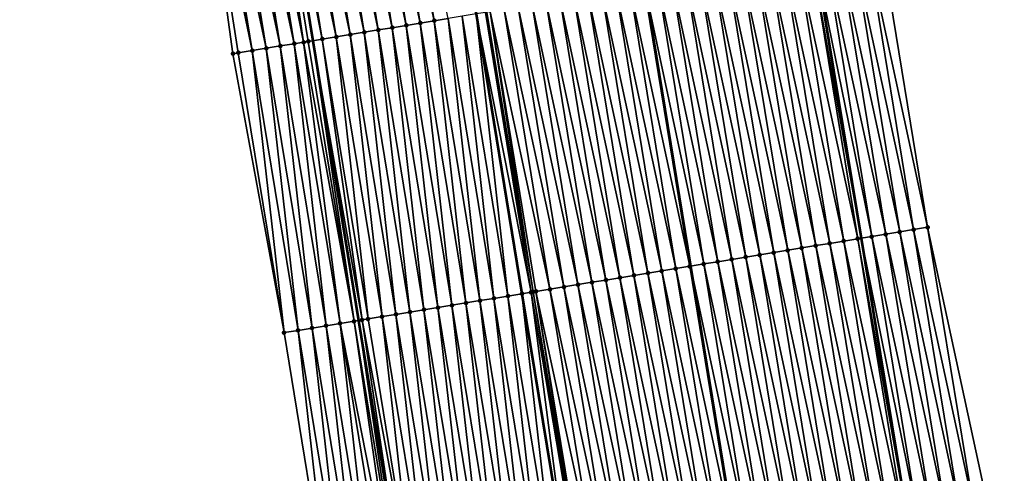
# Model space of a CAD drawing. Header units: feet. Extents: x 2010743 to 2022806, y 818705 to 837694.
# Tile 524 of 531: x 2011101 to 2011170, y 837083 to 837115. Entities that reach past the tile are written whole.
import ezdxf

# ---------------------------------------------------------------- set-up
doc = ezdxf.new("R2010")
doc.units = ezdxf.units.FT
doc.header["$MEASUREMENT"] = 0
for name, color, linetype, lineweight in [('EP_Travel Lane', 172, 'Continuous', 53), ('Road Shots', 141, 'Continuous', 100), ('STRIPING', 60, 'Continuous', 53)]:
    doc.layers.add(name, color=color, linetype=linetype, lineweight=lineweight)
doc.layers.add('I-77-MM17-21_NB-Surface-Border', color=7, linetype='Continuous')
doc.layers.add('I-77-MM17-21_NB-Surface-TIN', color=7, linetype='Continuous')

msp = doc.modelspace()

# ---------------------------------------------------------------- linework, layer by layer
at = {"layer": 'EP_Travel Lane'}
for points in [[(2011143.788, 837198.049, 349.843), (2011147.069, 837178.321, 349.642), (2011150.357, 837158.599, 349.461), (2011153.682, 837138.878, 349.257), (2011156.923, 837119.055, 349.034), (2011160.161, 837099.32, 348.841), (2011163.4, 837079.585, 348.559), (2011166.638, 837059.851, 348.291), (2011169.862, 837040.081, 348.042), (2011173.062, 837020.341, 347.773), (2011176.262, 837000.6, 347.535), (2011179.462, 836980.859, 347.267), (2011182.633, 836961.039, 346.971), (2011185.763, 836941.289, 346.625), (2011188.893, 836921.539, 346.26), (2011192.023, 836901.788, 345.91), (2011195.122, 836881.965, 345.542), (2011198.181, 836862.203, 345.228), (2011201.241, 836842.441, 344.868), (2011204.3, 836822.68, 344.507), (2011207.331, 836802.814, 344.144), (2011210.314, 836783.042, 343.765), (2011213.298, 836763.269, 343.41), (2011216.281, 836743.496, 343.031)], [(2011108.363, 837192.113, 350.139), (2011111.65, 837172.386, 349.935), (2011114.945, 837152.658, 349.739), (2011118.273, 837132.938, 349.54), (2011121.479, 837113.254, 349.314), (2011124.707, 837093.517, 349.075), (2011127.936, 837073.781, 348.829), (2011131.164, 837054.045, 348.582), (2011134.373, 837034.327, 348.314), (2011137.571, 837014.586, 348.052), (2011140.77, 836994.845, 347.804), (2011143.968, 836975.104, 347.527), (2011147.12, 836955.404, 347.217), (2011150.252, 836935.654, 346.875), (2011153.383, 836915.904, 346.53), (2011156.515, 836896.153, 346.174), (2011159.598, 836876.438, 345.825), (2011162.658, 836856.676, 345.491), (2011165.717, 836836.915, 345.115), (2011168.776, 836817.153, 344.77), (2011171.783, 836797.445, 344.426), (2011174.766, 836777.672, 344.066), (2011177.75, 836757.9, 343.675), (2011180.733, 836738.127, 343.324)]]:
    msp.add_polyline3d(points, dxfattribs=at)
at = {"layer": 'I-77-MM17-21_NB-Surface-Border', "color": 3, "linetype": 'Continuous', "lineweight": -3}
for points in [[(2011141.799, 836954.564, 347.041), (2011138.69, 836974.251, 347.355), (2011135.424, 836993.981, 347.626), (2011132.319, 837013.737, 347.88), (2011129.12, 837033.478, 348.143), (2011125.912, 837053.188, 348.401), (2011122.684, 837072.924, 348.647), (2011119.455, 837092.66, 348.899), (2011115.848, 837112.335, 349.116), (2011113.146, 837132.08, 349.368), (2011109.909, 837151.816, 349.586), (2011107.234, 837171.648, 349.801), (2011105.433, 837191.623, 350.058), (2011100.808, 837211.127, 350.183)], [(2011145.518, 837198.339, 349.784), (2011147.835, 837178.45, 349.618), (2011153.111, 837159.062, 349.356), (2011158.39, 837139.67, 349.073), (2011161.623, 837119.826, 348.847), (2011164.852, 837100.089, 348.658), (2011169.067, 837080.515, 348.34), (2011172.295, 837060.779, 348.069), (2011174.527, 837040.84, 347.854), (2011177.726, 837021.099, 347.597), (2011179.938, 837001.197, 347.389), (2011183.137, 836981.457, 347.116), (2011185.322, 836961.468, 346.865), (2011189.441, 836941.875, 346.483), (2011193.561, 836922.282, 346.084), (2011196.692, 836902.532, 345.727), (2011199.802, 836882.695, 345.372), (2011202.873, 836862.935, 345.041), (2011205.945, 836843.176, 344.693), (2011209.017, 836823.416, 344.338), (2011211.067, 836803.381, 344.006), (2011214.051, 836783.608, 343.64), (2011215.057, 836763.535, 343.352), (2011220.018, 836744.062, 342.899)]]:
    msp.add_polyline3d(points, dxfattribs=at)
at = {"layer": 'I-77-MM17-21_NB-Surface-TIN', "color": 128, "linetype": 'Continuous', "lineweight": -3}
for points in [[(2011130.044, 837114.654, 349.401), (2011126.832, 837134.372, 349.635), (2011125.846, 837134.207, 349.626)], [(2011130.044, 837114.654, 349.401), (2011131.031, 837114.815, 349.412), (2011126.832, 837134.372, 349.635)], [(2011126.096, 837114.008, 349.369), (2011122.887, 837133.711, 349.598), (2011121.901, 837133.546, 349.59)], [(2011127.083, 837114.17, 349.377), (2011123.873, 837133.876, 349.609), (2011122.887, 837133.711, 349.598)], [(2011126.096, 837114.008, 349.369), (2011127.083, 837114.17, 349.377), (2011122.887, 837133.711, 349.598)], [(2011128.07, 837114.331, 349.387), (2011124.859, 837134.042, 349.619), (2011123.873, 837133.876, 349.609)], [(2011127.083, 837114.17, 349.377), (2011128.07, 837114.331, 349.387), (2011123.873, 837133.876, 349.609)], [(2011129.057, 837114.492, 349.394), (2011125.846, 837134.207, 349.626), (2011124.859, 837134.042, 349.619)], [(2011128.07, 837114.331, 349.387), (2011129.057, 837114.492, 349.394), (2011124.859, 837134.042, 349.619)], [(2011129.057, 837114.492, 349.394), (2011130.044, 837114.654, 349.401), (2011125.846, 837134.207, 349.626)], [(2011117.956, 837132.885, 349.536), (2011121.479, 837113.254, 349.314), (2011118.273, 837132.938, 349.54)], [(2011122.149, 837113.363, 349.321), (2011118.942, 837133.05, 349.55), (2011118.273, 837132.938, 349.54)], [(2011122.149, 837113.363, 349.321), (2011118.273, 837132.938, 349.54), (2011121.479, 837113.254, 349.314)], [(2011123.136, 837113.524, 349.334), (2011119.928, 837133.215, 349.565), (2011118.942, 837133.05, 349.55)], [(2011122.149, 837113.363, 349.321), (2011123.136, 837113.524, 349.334), (2011118.942, 837133.05, 349.55)], [(2011124.122, 837113.686, 349.348), (2011120.914, 837133.381, 349.577), (2011119.928, 837133.215, 349.565)], [(2011123.136, 837113.524, 349.334), (2011124.122, 837113.686, 349.348), (2011119.928, 837133.215, 349.565)], [(2011125.109, 837113.847, 349.359), (2011121.901, 837133.546, 349.59), (2011120.914, 837133.381, 349.577)], [(2011124.122, 837113.686, 349.348), (2011125.109, 837113.847, 349.359), (2011120.914, 837133.381, 349.577)], [(2011125.109, 837113.847, 349.359), (2011126.096, 837114.008, 349.369), (2011121.901, 837133.546, 349.59)], [(2011117.214, 837112.558, 349.166), (2011114.011, 837132.225, 349.401), (2011113.146, 837132.08, 349.368)], [(2011118.201, 837112.719, 349.202), (2011114.997, 837132.39, 349.441), (2011114.011, 837132.225, 349.401)], [(2011117.214, 837112.558, 349.166), (2011118.201, 837112.719, 349.202), (2011114.011, 837132.225, 349.401)], [(2011119.188, 837112.88, 349.235), (2011115.983, 837132.555, 349.47), (2011114.997, 837132.39, 349.441)], [(2011118.201, 837112.719, 349.202), (2011119.188, 837112.88, 349.235), (2011114.997, 837132.39, 349.441)], [(2011120.175, 837113.041, 349.272), (2011116.969, 837132.72, 349.503), (2011115.983, 837132.555, 349.47)], [(2011119.188, 837112.88, 349.235), (2011120.175, 837113.041, 349.272), (2011115.983, 837132.555, 349.47)], [(2011120.834, 837113.148, 349.307), (2011117.956, 837132.885, 349.536), (2011116.969, 837132.72, 349.503)], [(2011120.175, 837113.041, 349.272), (2011120.834, 837113.148, 349.307), (2011116.969, 837132.72, 349.503)], [(2011121.162, 837113.202, 349.31), (2011121.479, 837113.254, 349.314), (2011117.956, 837132.885, 349.536)], [(2011120.834, 837113.148, 349.307), (2011121.162, 837113.202, 349.31), (2011117.956, 837132.885, 349.536)], [(2011115.848, 837112.335, 349.116), (2011116.227, 837112.397, 349.13), (2011113.146, 837132.08, 349.368)], [(2011116.227, 837112.397, 349.13), (2011117.214, 837112.558, 349.166), (2011113.146, 837132.08, 349.368)], [(2011164.852, 837100.089, 348.658), (2011161.623, 837119.826, 348.847), (2011160.636, 837119.664, 348.885)], [(2011159.917, 837099.28, 348.85), (2011156.689, 837119.016, 349.045), (2011155.702, 837118.855, 349.079)], [(2011156.689, 837119.016, 349.045), (2011160.161, 837099.32, 348.841), (2011156.923, 837119.055, 349.034)], [(2011159.917, 837099.28, 348.85), (2011160.161, 837099.32, 348.841), (2011156.689, 837119.016, 349.045)], [(2011160.904, 837099.441, 348.812), (2011157.676, 837119.178, 349), (2011156.923, 837119.055, 349.034)], [(2011160.904, 837099.441, 348.812), (2011156.923, 837119.055, 349.034), (2011160.161, 837099.32, 348.841)], [(2011161.891, 837099.603, 348.778), (2011158.663, 837119.34, 348.964), (2011157.676, 837119.178, 349)], [(2011160.904, 837099.441, 348.812), (2011161.891, 837099.603, 348.778), (2011157.676, 837119.178, 349)], [(2011162.878, 837099.765, 348.735), (2011159.649, 837119.502, 348.918), (2011158.663, 837119.34, 348.964)], [(2011161.891, 837099.603, 348.778), (2011162.878, 837099.765, 348.735), (2011158.663, 837119.34, 348.964)], [(2011163.865, 837099.927, 348.697), (2011160.636, 837119.664, 348.885), (2011159.649, 837119.502, 348.918)], [(2011162.878, 837099.765, 348.735), (2011163.865, 837099.927, 348.697), (2011159.649, 837119.502, 348.918)], [(2011164.852, 837100.089, 348.658), (2011160.636, 837119.664, 348.885), (2011163.865, 837099.927, 348.697)], [(2011155.97, 837098.633, 348.92), (2011152.742, 837118.37, 349.122), (2011151.755, 837118.208, 349.135)], [(2011156.957, 837098.795, 348.904), (2011153.729, 837118.531, 349.107), (2011152.742, 837118.37, 349.122)], [(2011155.97, 837098.633, 348.92), (2011156.957, 837098.795, 348.904), (2011152.742, 837118.37, 349.122)], [(2011157.944, 837098.956, 348.89), (2011154.715, 837118.693, 349.092), (2011153.729, 837118.531, 349.107)], [(2011156.957, 837098.795, 348.904), (2011157.944, 837098.956, 348.89), (2011153.729, 837118.531, 349.107)], [(2011158.931, 837099.118, 348.877), (2011155.702, 837118.855, 349.079), (2011154.715, 837118.693, 349.092)], [(2011157.944, 837098.956, 348.89), (2011158.931, 837099.118, 348.877), (2011154.715, 837118.693, 349.092)], [(2011158.931, 837099.118, 348.877), (2011159.917, 837099.28, 348.85), (2011155.702, 837118.855, 349.079)], [(2011152.023, 837097.987, 348.971), (2011148.794, 837117.723, 349.178), (2011147.807, 837117.562, 349.192)], [(2011153.009, 837098.148, 348.955), (2011149.781, 837117.885, 349.159), (2011148.794, 837117.723, 349.178)], [(2011152.023, 837097.987, 348.971), (2011153.009, 837098.148, 348.955), (2011148.794, 837117.723, 349.178)], [(2011153.996, 837098.31, 348.943), (2011150.768, 837118.047, 349.147), (2011149.781, 837117.885, 349.159)], [(2011153.009, 837098.148, 348.955), (2011153.996, 837098.31, 348.943), (2011149.781, 837117.885, 349.159)], [(2011154.983, 837098.471, 348.932), (2011151.755, 837118.208, 349.135), (2011150.768, 837118.047, 349.147)], [(2011153.996, 837098.31, 348.943), (2011154.983, 837098.471, 348.932), (2011150.768, 837118.047, 349.147)], [(2011154.983, 837098.471, 348.932), (2011155.97, 837098.633, 348.92), (2011151.755, 837118.208, 349.135)], [(2011148.075, 837097.34, 349.022), (2011144.847, 837117.077, 349.243), (2011143.86, 837116.915, 349.261)], [(2011144.847, 837117.077, 349.243), (2011148.125, 837097.349, 349.021), (2011144.897, 837117.085, 349.242)], [(2011148.075, 837097.34, 349.022), (2011148.125, 837097.349, 349.021), (2011144.847, 837117.077, 349.243)], [(2011149.062, 837097.502, 349.017), (2011145.834, 837117.238, 349.235), (2011144.897, 837117.085, 349.242)], [(2011149.062, 837097.502, 349.017), (2011144.897, 837117.085, 349.242), (2011148.125, 837097.349, 349.021)], [(2011150.049, 837097.663, 349.004), (2011146.821, 837117.4, 349.211), (2011145.834, 837117.238, 349.235)], [(2011149.062, 837097.502, 349.017), (2011150.049, 837097.663, 349.004), (2011145.834, 837117.238, 349.235)], [(2011151.036, 837097.825, 348.986), (2011147.807, 837117.562, 349.192), (2011146.821, 837117.4, 349.211)], [(2011150.049, 837097.663, 349.004), (2011151.036, 837097.825, 348.986), (2011146.821, 837117.4, 349.211)], [(2011151.036, 837097.825, 348.986), (2011152.023, 837097.987, 348.971), (2011147.807, 837117.562, 349.192)], [(2011143.141, 837096.532, 349.105), (2011139.913, 837116.269, 349.324), (2011138.926, 837116.107, 349.345)], [(2011144.128, 837096.694, 349.087), (2011140.899, 837116.43, 349.306), (2011139.913, 837116.269, 349.324)], [(2011143.141, 837096.532, 349.105), (2011144.128, 837096.694, 349.087), (2011139.913, 837116.269, 349.324)], [(2011145.115, 837096.856, 349.069), (2011141.886, 837116.592, 349.289), (2011140.899, 837116.43, 349.306)], [(2011144.128, 837096.694, 349.087), (2011145.115, 837096.856, 349.069), (2011140.899, 837116.43, 349.306)], [(2011146.101, 837097.017, 349.054), (2011142.873, 837116.754, 349.274), (2011141.886, 837116.592, 349.289)], [(2011145.115, 837096.856, 349.069), (2011146.101, 837097.017, 349.054), (2011141.886, 837116.592, 349.289)], [(2011147.088, 837097.179, 349.04), (2011143.86, 837116.915, 349.261), (2011142.873, 837116.754, 349.274)], [(2011146.101, 837097.017, 349.054), (2011147.088, 837097.179, 349.04), (2011142.873, 837116.754, 349.274)], [(2011147.088, 837097.179, 349.04), (2011148.075, 837097.34, 349.022), (2011143.86, 837116.915, 349.261)], [(2011139.194, 837095.886, 349.179), (2011135.965, 837115.622, 349.395), (2011134.978, 837115.461, 349.414)], [(2011140.18, 837096.047, 349.161), (2011136.952, 837115.784, 349.377), (2011135.965, 837115.622, 349.395)], [(2011139.194, 837095.886, 349.179), (2011140.18, 837096.047, 349.161), (2011135.965, 837115.622, 349.395)], [(2011141.167, 837096.209, 349.141), (2011137.939, 837115.945, 349.361), (2011136.952, 837115.784, 349.377)], [(2011140.18, 837096.047, 349.161), (2011141.167, 837096.209, 349.141), (2011136.952, 837115.784, 349.377)], [(2011142.154, 837096.371, 349.124), (2011138.926, 837116.107, 349.345), (2011137.939, 837115.945, 349.361)], [(2011141.167, 837096.209, 349.141), (2011142.154, 837096.371, 349.124), (2011137.939, 837115.945, 349.361)], [(2011142.154, 837096.371, 349.124), (2011143.141, 837096.532, 349.105), (2011138.926, 837116.107, 349.345)], [(2011134.259, 837095.078, 349.186), (2011132.018, 837114.976, 349.426), (2011131.031, 837114.815, 349.412)], [(2011135.246, 837095.24, 349.205), (2011133.005, 837115.138, 349.433), (2011132.018, 837114.976, 349.426)], [(2011134.259, 837095.078, 349.186), (2011135.246, 837095.24, 349.205), (2011132.018, 837114.976, 349.426)], [(2011136.876, 837095.506, 349.22), (2011133.673, 837115.247, 349.436), (2011133.005, 837115.138, 349.433)], [(2011136.876, 837095.506, 349.22), (2011133.005, 837115.138, 349.433), (2011136.233, 837095.401, 349.219)], [(2011135.246, 837095.24, 349.205), (2011136.233, 837095.401, 349.219), (2011133.005, 837115.138, 349.433)], [(2011136.876, 837095.506, 349.22), (2011133.75, 837115.259, 349.436), (2011133.673, 837115.247, 349.436)], [(2011137.019, 837095.529, 349.219), (2011133.991, 837115.299, 349.433), (2011133.75, 837115.259, 349.436)], [(2011136.876, 837095.506, 349.22), (2011137.019, 837095.529, 349.219), (2011133.75, 837115.259, 349.436)], [(2011138.207, 837095.724, 349.199), (2011134.978, 837115.461, 349.414), (2011133.991, 837115.299, 349.433)], [(2011137.019, 837095.529, 349.219), (2011137.22, 837095.562, 349.218), (2011133.991, 837115.299, 349.433)], [(2011137.22, 837095.562, 349.218), (2011138.207, 837095.724, 349.199), (2011133.991, 837115.299, 349.433)], [(2011138.207, 837095.724, 349.199), (2011139.194, 837095.886, 349.179), (2011134.978, 837115.461, 349.414)], [(2011129.325, 837094.272, 349.136), (2011127.083, 837114.17, 349.377), (2011126.096, 837114.008, 349.369)], [(2011130.312, 837094.433, 349.144), (2011128.07, 837114.331, 349.387), (2011127.083, 837114.17, 349.377)], [(2011129.325, 837094.272, 349.136), (2011130.312, 837094.433, 349.144), (2011127.083, 837114.17, 349.377)], [(2011131.298, 837094.595, 349.153), (2011129.057, 837114.492, 349.394), (2011128.07, 837114.331, 349.387)], [(2011130.312, 837094.433, 349.144), (2011131.298, 837094.595, 349.153), (2011128.07, 837114.331, 349.387)], [(2011132.285, 837094.756, 349.162), (2011130.044, 837114.654, 349.401), (2011129.057, 837114.492, 349.394)], [(2011131.298, 837094.595, 349.153), (2011132.285, 837094.756, 349.162), (2011129.057, 837114.492, 349.394)], [(2011133.272, 837094.917, 349.172), (2011131.031, 837114.815, 349.412), (2011130.044, 837114.654, 349.401)], [(2011132.285, 837094.756, 349.162), (2011133.272, 837094.917, 349.172), (2011130.044, 837114.654, 349.401)], [(2011133.272, 837094.917, 349.172), (2011134.259, 837095.078, 349.186), (2011131.031, 837114.815, 349.412)], [(2011125.377, 837093.627, 349.089), (2011123.136, 837113.524, 349.334), (2011122.149, 837113.363, 349.321)], [(2011126.364, 837093.788, 349.105), (2011124.122, 837113.686, 349.348), (2011123.136, 837113.524, 349.334)], [(2011125.377, 837093.627, 349.089), (2011126.364, 837093.788, 349.105), (2011123.136, 837113.524, 349.334)], [(2011127.351, 837093.949, 349.119), (2011125.109, 837113.847, 349.359), (2011124.122, 837113.686, 349.348)], [(2011126.364, 837093.788, 349.105), (2011127.351, 837093.949, 349.119), (2011124.122, 837113.686, 349.348)], [(2011128.338, 837094.111, 349.129), (2011126.096, 837114.008, 349.369), (2011125.109, 837113.847, 349.359)], [(2011127.351, 837093.949, 349.119), (2011128.338, 837094.111, 349.129), (2011125.109, 837113.847, 349.359)], [(2011128.338, 837094.111, 349.129), (2011129.325, 837094.272, 349.136), (2011126.096, 837114.008, 349.369)], [(2011121.429, 837092.982, 348.968), (2011119.188, 837112.88, 349.235), (2011118.201, 837112.719, 349.202)], [(2011122.416, 837093.144, 348.996), (2011120.175, 837113.041, 349.272), (2011119.188, 837112.88, 349.235)], [(2011121.429, 837092.982, 348.968), (2011122.416, 837093.144, 348.996), (2011119.188, 837112.88, 349.235)], [(2011123.403, 837093.305, 349.027), (2011120.834, 837113.148, 349.307), (2011120.175, 837113.041, 349.272)], [(2011122.416, 837093.144, 348.996), (2011123.403, 837093.305, 349.027), (2011120.175, 837113.041, 349.272)], [(2011124.39, 837093.466, 349.073), (2011121.162, 837113.202, 349.31), (2011120.834, 837113.148, 349.307)], [(2011123.403, 837093.305, 349.027), (2011124.39, 837093.466, 349.073), (2011120.834, 837113.148, 349.307)], [(2011124.39, 837093.466, 349.073), (2011121.479, 837113.254, 349.314), (2011121.162, 837113.202, 349.31)], [(2011124.956, 837093.558, 349.076), (2011122.149, 837113.363, 349.321), (2011121.479, 837113.254, 349.314)], [(2011124.956, 837093.558, 349.076), (2011121.479, 837113.254, 349.314), (2011124.707, 837093.517, 349.075)], [(2011124.39, 837093.466, 349.073), (2011124.707, 837093.517, 349.075), (2011121.479, 837113.254, 349.314)], [(2011124.956, 837093.558, 349.076), (2011125.377, 837093.627, 349.089), (2011122.149, 837113.363, 349.321)], [(2011119.455, 837092.66, 348.899), (2011116.227, 837112.397, 349.13), (2011115.848, 837112.335, 349.116)], [(2011119.455, 837092.66, 348.899), (2011117.214, 837112.558, 349.166), (2011116.227, 837112.397, 349.13)], [(2011120.442, 837092.821, 348.933), (2011118.201, 837112.719, 349.202), (2011117.214, 837112.558, 349.166)], [(2011119.455, 837092.66, 348.899), (2011120.442, 837092.821, 348.933), (2011117.214, 837112.558, 349.166)], [(2011120.442, 837092.821, 348.933), (2011121.429, 837092.982, 348.968), (2011118.201, 837112.719, 349.202)], [(2011165.119, 837079.867, 348.5), (2011161.891, 837099.603, 348.778), (2011160.904, 837099.441, 348.812)], [(2011166.106, 837080.029, 348.46), (2011162.878, 837099.765, 348.735), (2011161.891, 837099.603, 348.778)], [(2011165.119, 837079.867, 348.5), (2011166.106, 837080.029, 348.46), (2011161.891, 837099.603, 348.778)], [(2011167.093, 837080.191, 348.422), (2011163.865, 837099.927, 348.697), (2011162.878, 837099.765, 348.735)], [(2011166.106, 837080.029, 348.46), (2011167.093, 837080.191, 348.422), (2011162.878, 837099.765, 348.735)], [(2011168.08, 837080.353, 348.38), (2011164.852, 837100.089, 348.658), (2011163.865, 837099.927, 348.697)], [(2011167.093, 837080.191, 348.422), (2011168.08, 837080.353, 348.38), (2011163.865, 837099.927, 348.697)], [(2011168.08, 837080.353, 348.38), (2011169.067, 837080.515, 348.34), (2011164.852, 837100.089, 348.658)], [(2011161.172, 837079.22, 348.618), (2011157.944, 837098.956, 348.89), (2011156.957, 837098.795, 348.904)], [(2011162.159, 837079.382, 348.599), (2011158.931, 837099.118, 348.877), (2011157.944, 837098.956, 348.89)], [(2011161.172, 837079.22, 348.618), (2011162.159, 837079.382, 348.599), (2011157.944, 837098.956, 348.89)], [(2011163.146, 837079.544, 348.568), (2011159.917, 837099.28, 348.85), (2011158.931, 837099.118, 348.877)], [(2011162.159, 837079.382, 348.599), (2011163.146, 837079.544, 348.568), (2011158.931, 837099.118, 348.877)], [(2011159.917, 837099.28, 348.85), (2011163.4, 837079.585, 348.559), (2011160.161, 837099.32, 348.841)], [(2011163.146, 837079.544, 348.568), (2011163.4, 837079.585, 348.559), (2011159.917, 837099.28, 348.85)], [(2011164.133, 837079.706, 348.533), (2011160.904, 837099.441, 348.812), (2011160.161, 837099.32, 348.841)], [(2011164.133, 837079.706, 348.533), (2011160.161, 837099.32, 348.841), (2011163.4, 837079.585, 348.559)], [(2011164.133, 837079.706, 348.533), (2011165.119, 837079.867, 348.5), (2011160.904, 837099.441, 348.812)], [(2011157.225, 837078.574, 348.678), (2011153.996, 837098.31, 348.943), (2011153.009, 837098.148, 348.955)], [(2011158.211, 837078.736, 348.662), (2011154.983, 837098.471, 348.932), (2011153.996, 837098.31, 348.943)], [(2011157.225, 837078.574, 348.678), (2011158.211, 837078.736, 348.662), (2011153.996, 837098.31, 348.943)], [(2011159.198, 837078.897, 348.647), (2011155.97, 837098.633, 348.92), (2011154.983, 837098.471, 348.932)], [(2011158.211, 837078.736, 348.662), (2011159.198, 837078.897, 348.647), (2011154.983, 837098.471, 348.932)], [(2011160.185, 837079.059, 348.635), (2011156.957, 837098.795, 348.904), (2011155.97, 837098.633, 348.92)], [(2011159.198, 837078.897, 348.647), (2011160.185, 837079.059, 348.635), (2011155.97, 837098.633, 348.92)], [(2011160.185, 837079.059, 348.635), (2011161.172, 837079.22, 348.618), (2011156.957, 837098.795, 348.904)], [(2011152.29, 837077.766, 348.775), (2011149.062, 837097.502, 349.017), (2011148.125, 837097.349, 349.021)], [(2011153.277, 837077.927, 348.742), (2011150.049, 837097.663, 349.004), (2011149.062, 837097.502, 349.017)], [(2011152.29, 837077.766, 348.775), (2011153.277, 837077.927, 348.742), (2011149.062, 837097.502, 349.017)], [(2011154.264, 837078.089, 348.723), (2011151.036, 837097.825, 348.986), (2011150.049, 837097.663, 349.004)], [(2011153.277, 837077.927, 348.742), (2011154.264, 837078.089, 348.723), (2011150.049, 837097.663, 349.004)], [(2011155.251, 837078.251, 348.708), (2011152.023, 837097.987, 348.971), (2011151.036, 837097.825, 348.986)], [(2011154.264, 837078.089, 348.723), (2011155.251, 837078.251, 348.708), (2011151.036, 837097.825, 348.986)], [(2011156.238, 837078.412, 348.691), (2011153.009, 837098.148, 348.955), (2011152.023, 837097.987, 348.971)], [(2011155.251, 837078.251, 348.708), (2011156.238, 837078.412, 348.691), (2011152.023, 837097.987, 348.971)], [(2011156.238, 837078.412, 348.691), (2011157.225, 837078.574, 348.678), (2011153.009, 837098.148, 348.955)], [(2011148.343, 837077.119, 348.827), (2011145.115, 837096.856, 349.069), (2011144.128, 837096.694, 349.087)], [(2011149.33, 837077.281, 348.814), (2011146.101, 837097.017, 349.054), (2011145.115, 837096.856, 349.069)], [(2011148.343, 837077.119, 348.827), (2011149.33, 837077.281, 348.814), (2011145.115, 837096.856, 349.069)], [(2011150.317, 837077.442, 348.804), (2011147.088, 837097.179, 349.04), (2011146.101, 837097.017, 349.054)], [(2011149.33, 837077.281, 348.814), (2011150.317, 837077.442, 348.804), (2011146.101, 837097.017, 349.054)], [(2011151.304, 837077.604, 348.785), (2011148.075, 837097.34, 349.022), (2011147.088, 837097.179, 349.04)], [(2011150.317, 837077.442, 348.804), (2011151.304, 837077.604, 348.785), (2011147.088, 837097.179, 349.04)], [(2011148.075, 837097.34, 349.022), (2011151.353, 837077.612, 348.784), (2011148.125, 837097.349, 349.021)], [(2011151.304, 837077.604, 348.785), (2011151.353, 837077.612, 348.784), (2011148.075, 837097.34, 349.022)], [(2011152.29, 837077.766, 348.775), (2011148.125, 837097.349, 349.021), (2011151.353, 837077.612, 348.784)], [(2011144.396, 837076.473, 348.89), (2011141.167, 837096.209, 349.141), (2011140.18, 837096.047, 349.161)], [(2011145.382, 837076.634, 348.875), (2011142.154, 837096.371, 349.124), (2011141.167, 837096.209, 349.141)], [(2011144.396, 837076.473, 348.89), (2011145.382, 837076.634, 348.875), (2011141.167, 837096.209, 349.141)], [(2011146.369, 837076.796, 348.857), (2011143.141, 837096.532, 349.105), (2011142.154, 837096.371, 349.124)], [(2011145.382, 837076.634, 348.875), (2011146.369, 837076.796, 348.857), (2011142.154, 837096.371, 349.124)], [(2011147.356, 837076.958, 348.841), (2011144.128, 837096.694, 349.087), (2011143.141, 837096.532, 349.105)], [(2011146.369, 837076.796, 348.857), (2011147.356, 837076.958, 348.841), (2011143.141, 837096.532, 349.105)], [(2011147.356, 837076.958, 348.841), (2011148.343, 837077.119, 348.827), (2011144.128, 837096.694, 349.087)], [(2011136.876, 837095.506, 349.22), (2011136.233, 837095.401, 349.219), (2011139.461, 837075.665, 348.956)], [(2011140.22, 837075.789, 348.961), (2011137.019, 837095.529, 349.219), (2011136.876, 837095.506, 349.22)], [(2011140.22, 837075.789, 348.961), (2011136.876, 837095.506, 349.22), (2011139.461, 837075.665, 348.956)], [(2011140.358, 837075.812, 348.96), (2011137.22, 837095.562, 349.218), (2011137.019, 837095.529, 349.219)], [(2011140.22, 837075.789, 348.961), (2011140.358, 837075.812, 348.96), (2011137.019, 837095.529, 349.219)], [(2011141.435, 837075.988, 348.942), (2011138.207, 837095.724, 349.199), (2011137.22, 837095.562, 349.218)], [(2011140.358, 837075.812, 348.96), (2011140.448, 837075.826, 348.959), (2011137.22, 837095.562, 349.218)], [(2011140.448, 837075.826, 348.959), (2011141.435, 837075.988, 348.942), (2011137.22, 837095.562, 349.218)], [(2011142.422, 837076.15, 348.925), (2011139.194, 837095.886, 349.179), (2011138.207, 837095.724, 349.199)], [(2011141.435, 837075.988, 348.942), (2011142.422, 837076.15, 348.925), (2011138.207, 837095.724, 349.199)], [(2011143.409, 837076.311, 348.907), (2011140.18, 837096.047, 349.161), (2011139.194, 837095.886, 349.179)], [(2011142.422, 837076.15, 348.925), (2011143.409, 837076.311, 348.907), (2011139.194, 837095.886, 349.179)], [(2011143.409, 837076.311, 348.907), (2011144.396, 837076.473, 348.89), (2011140.18, 837096.047, 349.161)], [(2011134.527, 837074.858, 348.901), (2011132.285, 837094.756, 349.162), (2011131.298, 837094.595, 349.153)], [(2011135.514, 837075.02, 348.909), (2011133.272, 837094.917, 349.172), (2011132.285, 837094.756, 349.162)], [(2011134.527, 837074.858, 348.901), (2011135.514, 837075.02, 348.909), (2011132.285, 837094.756, 349.162)], [(2011136.501, 837075.181, 348.919), (2011134.259, 837095.078, 349.186), (2011133.272, 837094.917, 349.172)], [(2011135.514, 837075.02, 348.909), (2011136.501, 837075.181, 348.919), (2011133.272, 837094.917, 349.172)], [(2011137.487, 837075.342, 348.931), (2011135.246, 837095.24, 349.205), (2011134.259, 837095.078, 349.186)], [(2011136.501, 837075.181, 348.919), (2011137.487, 837075.342, 348.931), (2011134.259, 837095.078, 349.186)], [(2011138.474, 837075.504, 348.946), (2011136.233, 837095.401, 349.219), (2011135.246, 837095.24, 349.205)], [(2011137.487, 837075.342, 348.931), (2011138.474, 837075.504, 348.946), (2011135.246, 837095.24, 349.205)], [(2011138.474, 837075.504, 348.946), (2011139.461, 837075.665, 348.956), (2011136.233, 837095.401, 349.219)], [(2011130.579, 837074.213, 348.867), (2011128.338, 837094.111, 349.129), (2011127.351, 837093.949, 349.119)], [(2011131.566, 837074.374, 348.875), (2011129.325, 837094.272, 349.136), (2011128.338, 837094.111, 349.129)], [(2011130.579, 837074.213, 348.867), (2011131.566, 837074.374, 348.875), (2011128.338, 837094.111, 349.129)], [(2011132.553, 837074.536, 348.884), (2011130.312, 837094.433, 349.144), (2011129.325, 837094.272, 349.136)], [(2011131.566, 837074.374, 348.875), (2011132.553, 837074.536, 348.884), (2011129.325, 837094.272, 349.136)], [(2011133.54, 837074.697, 348.892), (2011131.298, 837094.595, 349.153), (2011130.312, 837094.433, 349.144)], [(2011132.553, 837074.536, 348.884), (2011133.54, 837074.697, 348.892), (2011130.312, 837094.433, 349.144)], [(2011133.54, 837074.697, 348.892), (2011134.527, 837074.858, 348.901), (2011131.298, 837094.595, 349.153)], [(2011127.266, 837073.672, 348.822), (2011124.39, 837093.466, 349.073), (2011123.403, 837093.305, 349.027)], [(2011127.618, 837073.729, 348.826), (2011124.707, 837093.517, 349.075), (2011124.39, 837093.466, 349.073)], [(2011127.266, 837073.672, 348.822), (2011127.618, 837073.729, 348.826), (2011124.39, 837093.466, 349.073)], [(2011124.956, 837093.558, 349.076), (2011124.707, 837093.517, 349.075), (2011127.936, 837073.781, 348.829)], [(2011127.618, 837073.729, 348.826), (2011127.936, 837073.781, 348.829), (2011124.707, 837093.517, 349.075)], [(2011128.605, 837073.891, 348.836), (2011125.377, 837093.627, 349.089), (2011124.956, 837093.558, 349.076)], [(2011128.605, 837073.891, 348.836), (2011124.956, 837093.558, 349.076), (2011127.936, 837073.781, 348.829)], [(2011128.605, 837073.891, 348.836), (2011126.364, 837093.788, 349.105), (2011125.377, 837093.627, 349.089)], [(2011129.592, 837074.052, 348.855), (2011127.351, 837093.949, 349.119), (2011126.364, 837093.788, 349.105)], [(2011128.605, 837073.891, 348.836), (2011129.592, 837074.052, 348.855), (2011126.364, 837093.788, 349.105)], [(2011129.592, 837074.052, 348.855), (2011130.579, 837074.213, 348.867), (2011127.351, 837093.949, 349.119)], [(2011122.684, 837072.924, 348.647), (2011120.442, 837092.821, 348.933), (2011119.455, 837092.66, 348.899)], [(2011123.671, 837073.085, 348.684), (2011121.429, 837092.982, 348.968), (2011120.442, 837092.821, 348.933)], [(2011122.684, 837072.924, 348.647), (2011123.671, 837073.085, 348.684), (2011120.442, 837092.821, 348.933)], [(2011124.658, 837073.246, 348.72), (2011122.416, 837093.144, 348.996), (2011121.429, 837092.982, 348.968)], [(2011123.671, 837073.085, 348.684), (2011124.658, 837073.246, 348.72), (2011121.429, 837092.982, 348.968)], [(2011125.644, 837073.407, 348.75), (2011123.403, 837093.305, 349.027), (2011122.416, 837093.144, 348.996)], [(2011124.658, 837073.246, 348.72), (2011125.644, 837073.407, 348.75), (2011122.416, 837093.144, 348.996)], [(2011125.644, 837073.407, 348.75), (2011126.631, 837073.568, 348.778), (2011123.403, 837093.305, 349.027)], [(2011126.631, 837073.568, 348.778), (2011127.266, 837073.672, 348.822), (2011123.403, 837093.305, 349.027)]]:
    msp.add_3dface(points, dxfattribs=at)
at = {"layer": 'Road Shots', "lineweight": 100}
for p in [(2011127.083, 837114.17, 349.377), (2011128.07, 837114.331, 349.387), (2011129.057, 837114.492, 349.394), (2011130.044, 837114.654, 349.401), (2011123.136, 837113.524, 349.334), (2011124.122, 837113.686, 349.348), (2011125.109, 837113.847, 349.359), (2011126.096, 837114.008, 349.369), (2011119.188, 837112.88, 349.235), (2011120.175, 837113.041, 349.272), (2011120.834, 837113.148, 349.307), (2011121.162, 837113.202, 349.31), (2011122.149, 837113.363, 349.321), (2011115.848, 837112.335, 349.116), (2011116.227, 837112.397, 349.13), (2011117.214, 837112.558, 349.166), (2011118.201, 837112.719, 349.202), (2011161.891, 837099.603, 348.778), (2011162.878, 837099.765, 348.735), (2011163.865, 837099.927, 348.697), (2011164.852, 837100.089, 348.658), (2011157.944, 837098.956, 348.89), (2011158.931, 837099.118, 348.877), (2011159.917, 837099.28, 348.85), (2011160.904, 837099.441, 348.812), (2011153.996, 837098.31, 348.943), (2011154.983, 837098.471, 348.932), (2011155.97, 837098.633, 348.92), (2011156.957, 837098.795, 348.904), (2011149.062, 837097.502, 349.017), (2011150.049, 837097.663, 349.004), (2011151.036, 837097.825, 348.986), (2011152.023, 837097.987, 348.971), (2011153.009, 837098.148, 348.955), (2011145.115, 837096.856, 349.069), (2011146.101, 837097.017, 349.054), (2011147.088, 837097.179, 349.04), (2011148.075, 837097.34, 349.022), (2011141.167, 837096.209, 349.141), (2011142.154, 837096.371, 349.124), (2011143.141, 837096.532, 349.105), (2011144.128, 837096.694, 349.087), (2011136.876, 837095.506, 349.22), (2011137.019, 837095.529, 349.219), (2011137.22, 837095.562, 349.218), (2011138.207, 837095.724, 349.199), (2011139.194, 837095.886, 349.179), (2011140.18, 837096.047, 349.161), (2011132.285, 837094.756, 349.162), (2011133.272, 837094.917, 349.172), (2011134.259, 837095.078, 349.186), (2011135.246, 837095.24, 349.205), (2011136.233, 837095.401, 349.219), (2011128.338, 837094.111, 349.129), (2011129.325, 837094.272, 349.136), (2011130.312, 837094.433, 349.144), (2011131.298, 837094.595, 349.153), (2011124.39, 837093.466, 349.073), (2011124.956, 837093.558, 349.076), (2011125.377, 837093.627, 349.089), (2011126.364, 837093.788, 349.105), (2011127.351, 837093.949, 349.119), (2011119.455, 837092.66, 348.899), (2011120.442, 837092.821, 348.933), (2011121.429, 837092.982, 348.968), (2011122.416, 837093.144, 348.996), (2011123.403, 837093.305, 349.027)]:
    msp.add_point(p, dxfattribs=at)
at = {"layer": 'STRIPING'}
for points in [[(2011131.757, 837196.032, 350.08), (2011135.05, 837176.306, 349.881), (2011138.349, 837156.583, 349.708), (2011141.673, 837136.862, 349.483), (2011144.897, 837117.085, 349.242), (2011148.125, 837097.349, 349.021), (2011151.353, 837077.612, 348.784), (2011154.582, 837057.876, 348.537), (2011157.797, 837038.123, 348.276), (2011160.997, 837018.382, 348.01), (2011164.196, 836998.641, 347.774), (2011167.395, 836978.901, 347.488), (2011170.56, 836959.122, 347.172), (2011173.692, 836939.371, 346.826), (2011176.823, 836919.621, 346.487), (2011179.955, 836899.871, 346.118), (2011183.049, 836880.084, 345.755), (2011186.109, 836860.322, 345.438), (2011189.168, 836840.561, 345.072), (2011192.228, 836820.8, 344.699), (2011195.25, 836800.988, 344.335), (2011198.234, 836781.215, 343.957), (2011201.218, 836761.443, 343.585), (2011204.201, 836741.669, 343.254)], [(2011119.876, 837194.041, 350.275), (2011123.179, 837174.316, 350.075), (2011126.484, 837154.592, 349.884), (2011129.791, 837134.868, 349.674), (2011133.005, 837115.138, 349.433), (2011136.233, 837095.401, 349.219), (2011139.461, 837075.665, 348.956), (2011142.69, 837055.929, 348.721), (2011145.902, 837036.193, 348.463), (2011149.101, 837016.452, 348.205), (2011152.3, 836996.711, 347.952), (2011155.498, 836976.971, 347.679), (2011158.657, 836957.231, 347.357), (2011161.788, 836937.481, 347.003), (2011164.92, 836917.73, 346.666), (2011168.052, 836897.98, 346.308), (2011171.147, 836878.231, 345.946), (2011174.219, 836858.471, 345.631), (2011177.291, 836838.712, 345.251), (2011180.362, 836818.952, 344.896), (2011183.382, 836799.193, 344.548), (2011186.365, 836779.421, 344.179), (2011189.349, 836759.648, 343.787), (2011192.333, 836739.875, 343.458)]]:
    msp.add_polyline3d(points, dxfattribs=at)

doc.saveas('drawing.dxf')
